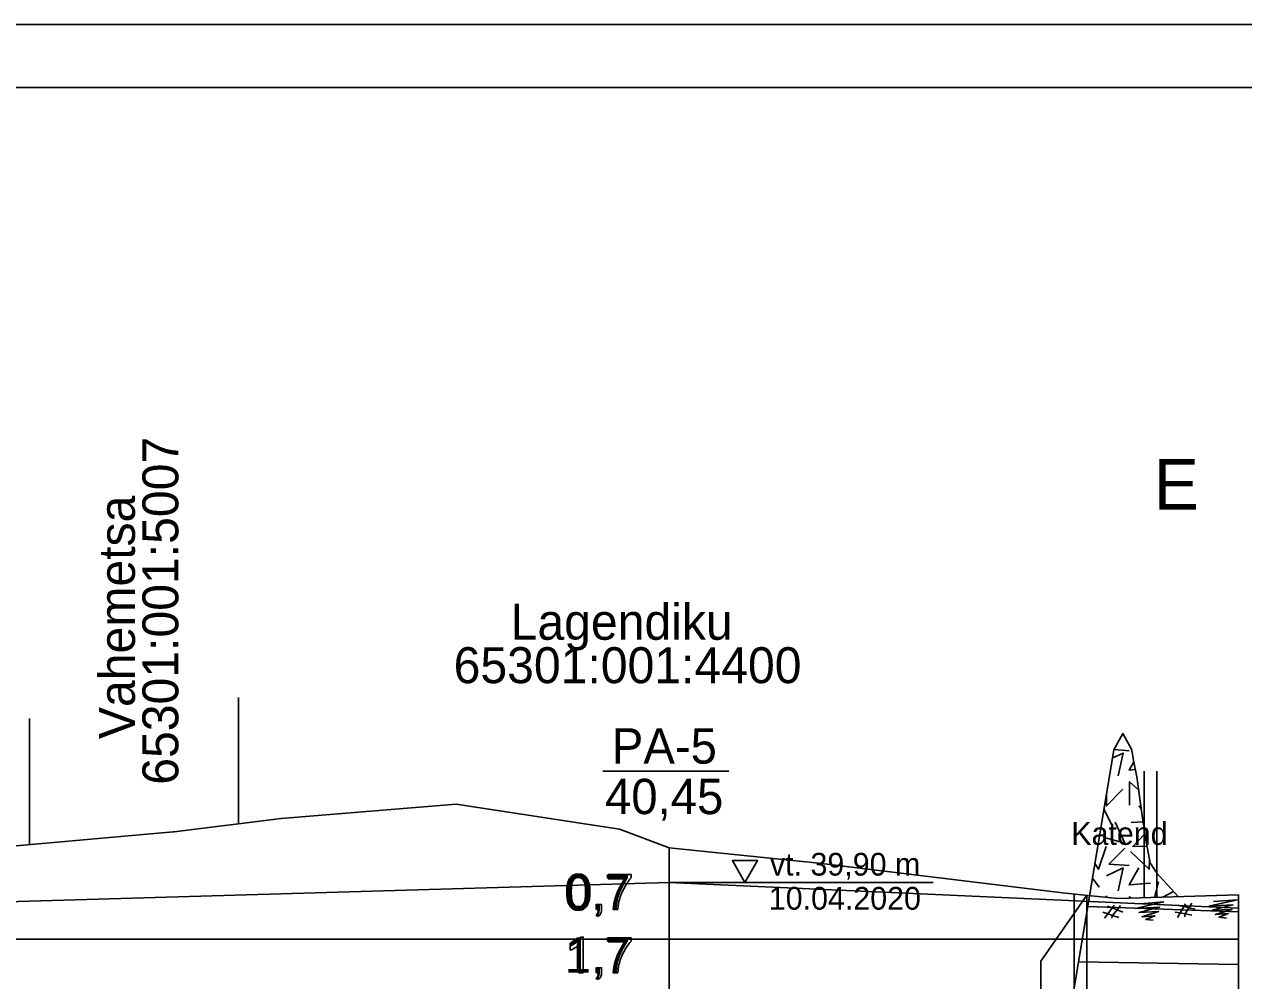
# Model space of a CAD drawing. Extents: x 544674 to 552202, y 6585829 to 6588119.
# Drawn here: x 551690.2 to 551883.4, y 6587789.3 to 6587940.8 of the extents above; entities that cross this region are included whole.
import ezdxf

# ---------------------------------------------------------------- set-up
doc = ezdxf.new("R2010")
doc.units = 0
for name, color, linetype in [('Default', 7, 'Continuous'), ('GEOLPUNKT', 7, 'Continuous'), ('HALJASTUS', 7, 'Continuous'), ('kataster', 7, 'Continuous'), ('Lõige', 7, 'Continuous'), ('MAAMUDEL', 7, 'Continuous'), ('ME', 7, 'Continuous'), ('PIIR', 7, 'Continuous'), ('Proovid', 7, 'Continuous'), ('RAJATIS', 7, 'Continuous'), ('TM', 7, 'Continuous'), ('Täide', 7, 'Continuous'), ('Veetase', 7, 'Continuous'), ('VORMISTUS', 7, 'Continuous')]:
    doc.layers.add(name, color=color, linetype=linetype)

msp = doc.modelspace()

# ---------------------------------------------------------------- linework, layer by layer
at = {"layer": 'Default'}
for points in [[(551858.69, 6587802.81), (551863.53, 6587802.31), (551882.59, 6587802.87)], [(551858.71, 6587801.05), (551882.59, 6587800.22)], [(551857.25, 6587792.3), (551882.59, 6587791.88)]]:
    msp.add_lwpolyline(points, dxfattribs=at)
at = {"layer": 'GEOLPUNKT'}
for p, q in [((551781.85, 6587822.47), (551801.85, 6587822.47)), ((551792.36, 6587810.36), (551792.36, 6587595.36))]:
    msp.add_line(p, q, dxfattribs=at)
at = {"layer": 'kataster'}
for p, q in [((551724.17, 6587814.15), (551724.17, 6587834.15)), ((551691.07, 6587810.83), (551691.07, 6587830.83)), ((551869.61, 6587802.49), (551869.61, 6587822.49))]:
    msp.add_line(p, q, dxfattribs=at)
at = {"layer": 'MAAMUDEL'}
for points in [[(551862.85, 6587825.86), (551864.26, 6587828.42), (551865.66, 6587825.86), (551865.69, 6587825.69), (551865.78, 6587825.16), (551865.83, 6587824.97), (551865.91, 6587824.44), (551866.48, 6587821.58), (551867.49, 6587814.29), (551867.61, 6587813.44), (551867.85, 6587811.84), (551868.59, 6587807.91), (551868.68, 6587807.82), (551869.43, 6587806.65), (551869.51, 6587806.55), (551869.55, 6587806.45), (551873.06, 6587802.59)], [(551853.37, 6587785.34), (551856.23, 6587786.22), (551862.85, 6587825.86)], [(551561.86, 6587804), (551583.34, 6587805.57), (551585.43, 6587805.79), (551589.22, 6587806), (551596.62, 6587805.95), (551640.46, 6587806.84), (551647.11, 6587806.78), (551650.76, 6587807.63), (551669.27, 6587808.89), (551671.63, 6587809.05), (551683.53, 6587810.15), (551713.83, 6587812.86), (551713.95, 6587812.86), (551730.93, 6587815), (551758.64, 6587817.24), (551784.52, 6587813.31), (551792.36, 6587810.36), (551816.09, 6587807.93), (551854.68, 6587803.22), (551858.69, 6587802.81)]]:
    msp.add_lwpolyline(points, dxfattribs=at)
at = {"layer": 'ME'}
msp.add_line((551856.56, 6587602.87), (551856.56, 6587803.03), dxfattribs=at)
at = {"layer": 'PIIR'}
for p in [(551858.56, 6587590.91), (551858.56, 6587600.91)]:
    msp.add_line(p, (551858.56, 6587802.82), dxfattribs=at)
at = {"layer": 'Proovid'}
for points in [[(551782.74, 6587805.43), (551782.74, 6587806.09), (551786.36, 6587806.09), (551786.36, 6587805.56)], [(551785.48, 6587805.43), (551782.74, 6587805.43)], [(551780.89, 6587800.56), (551780.89, 6587801.35), (551781.67, 6587801.35), (551781.67, 6587800.56)], [(551781.04, 6587799.46), (551780.84, 6587799.75)], [(551781.28, 6587800.56), (551780.89, 6587800.56)], [(551784.23, 6587800.56), (551783.52, 6587800.56)], [(551778.31, 6587796.19), (551778.76, 6587796.19), (551778.76, 6587790.56)], [(551782.74, 6587795.43), (551782.74, 6587796.09), (551786.36, 6587796.09), (551786.36, 6587795.56)], [(551785.48, 6587795.43), (551782.74, 6587795.43)], [(551776.69, 6587794.12), (551776.69, 6587794.78)], [(551778.76, 6587790.56), (551778.07, 6587790.56), (551778.07, 6587794.94)], [(551781.04, 6587789.46), (551780.84, 6587789.75)], [(551780.89, 6587790.56), (551780.89, 6587791.35), (551781.67, 6587791.35), (551781.67, 6587790.56)], [(551781.28, 6587790.56), (551780.89, 6587790.56)], [(551784.23, 6587790.56), (551783.52, 6587790.56)]]:
    msp.add_lwpolyline(points, dxfattribs=at)
for points in [[(551776.17, 6587803.33), (551776.17, 6587804.32), (551776.37, 6587804.93), (551776.58, 6587805.53), (551776.98, 6587805.86), (551777.38, 6587806.19), (551777.99, 6587806.19), (551778.44, 6587806.19), (551778.79, 6587806), (551779.13, 6587805.82), (551779.35, 6587805.48), (551779.57, 6587805.14), (551779.69, 6587804.65), (551779.82, 6587804.16), (551779.82, 6587803.33), (551779.82, 6587802.34), (551779.62, 6587801.74), (551779.41, 6587801.13), (551779.01, 6587800.8), (551778.61, 6587800.47), (551777.99, 6587800.47), (551777.19, 6587800.47), (551776.72, 6587801.05), (551776.17, 6587801.75), (551776.17, 6587803.33)], [(551776.88, 6587803.33), (551776.88, 6587801.95), (551777.2, 6587801.49), (551777.52, 6587801.03), (551777.99, 6587801.03), (551778.47, 6587801.03), (551778.79, 6587801.49), (551779.11, 6587801.95), (551779.11, 6587803.33), (551779.11, 6587804.71), (551778.79, 6587805.16), (551778.47, 6587805.62), (551777.99, 6587805.62), (551777.51, 6587805.62), (551777.23, 6587805.22), (551776.88, 6587804.71), (551776.88, 6587803.33)], [(551783.52, 6587800.56), (551783.53, 6587801.23), (551783.78, 6587802.16), (551784.03, 6587803.1), (551784.49, 6587803.97), (551784.96, 6587804.83), (551785.48, 6587805.43)], [(551786.36, 6587805.56), (551785.83, 6587804.99), (551785.3, 6587804.04), (551784.78, 6587803.1), (551784.49, 6587802.1), (551784.29, 6587801.4), (551784.23, 6587800.56)], [(551780.84, 6587799.75), (551781.06, 6587799.85), (551781.16, 6587800.03), (551781.27, 6587800.22), (551781.28, 6587800.56)], [(551781.67, 6587800.56), (551781.67, 6587800.13), (551781.52, 6587799.87), (551781.37, 6587799.6), (551781.04, 6587799.46)], [(551776.69, 6587794.78), (551777.27, 6587795.05), (551777.7, 6587795.44), (551778.13, 6587795.82), (551778.31, 6587796.19)], [(551783.52, 6587790.56), (551783.53, 6587791.23), (551783.78, 6587792.16), (551784.03, 6587793.1), (551784.49, 6587793.97), (551784.96, 6587794.83), (551785.48, 6587795.43)], [(551786.36, 6587795.56), (551785.83, 6587794.99), (551785.3, 6587794.04), (551784.78, 6587793.1), (551784.49, 6587792.1), (551784.29, 6587791.4), (551784.23, 6587790.56)], [(551778.07, 6587794.94), (551777.82, 6587794.71), (551777.42, 6587794.47), (551777.02, 6587794.23), (551776.69, 6587794.12)], [(551780.84, 6587789.75), (551781.06, 6587789.85), (551781.16, 6587790.03), (551781.27, 6587790.22), (551781.28, 6587790.56)], [(551781.67, 6587790.56), (551781.67, 6587790.13), (551781.52, 6587789.87), (551781.37, 6587789.6), (551781.04, 6587789.46)]]:
    msp.add_open_spline(points, degree=3, dxfattribs=at)
at = {"layer": 'RAJATIS'}
for p, q in [((551858.56, 6587802.82), (551851.24, 6587792.4)), ((551851.24, 6587792.4), (551851.24, 6587600.74))]:
    msp.add_line(p, q, dxfattribs=at)
at = {"layer": 'TM'}
for p, q in [((551867.61, 6587802.49), (551867.61, 6587822.49)), ((551869.61, 6587802.49), (551869.61, 6587822.49))]:
    msp.add_line(p, q, dxfattribs=at)
at = {"layer": 'Täide'}
for p, q in [((551864.34, 6587828.26), (551863.95, 6587827.86)), ((551862.87, 6587825.89), (551865.25, 6587825.71)), ((551866.81, 6587816.96), (551867.17, 6587816.58)), ((551861.28, 6587816.43), (551862.53, 6587813.93)), ((551867.47, 6587814.43), (551865.59, 6587814.33)), ((551859.46, 6587805.55), (551860.48, 6587804.13)), ((551869.89, 6587804.95), (551869.29, 6587802.48)), ((551870.6, 6587802.52), (551872.29, 6587803.43)), ((551861.64, 6587802.72), (551861.64, 6587802.5)), ((551858.71, 6587801.05), (551857.25, 6587792.3)), ((551882.59, 6587800.22), (551858.71, 6587801.05)), ((551882.59, 6587791.88), (551882.59, 6587800.22)), ((551857.25, 6587792.3), (551856.23, 6587786.22)), ((551882.59, 6587791.88), (551857.25, 6587792.3)), ((551857.25, 6587792.3), (551882.59, 6587791.88)), ((551882.59, 6587783.77), (551882.59, 6587791.88))]:
    msp.add_line(p, q, dxfattribs=at)
for points in [[(551862.64, 6587824.58), (551864.3, 6587825.35), (551863.5, 6587821.75)], [(551866, 6587823.98), (551865.25, 6587822.66), (551866.25, 6587822.75)], [(551865.31, 6587817.1), (551865.31, 6587820.79), (551866.77, 6587819.49)], [(551861.64, 6587818.62), (551861.64, 6587816.96), (551864.27, 6587819.64)], [(551861.15, 6587812.03), (551864.57, 6587811.05), (551863.04, 6587814.41)], [(551867.75, 6587812.55), (551865.84, 6587810.54), (551868.09, 6587810.58)], [(551859.84, 6587807.83), (551860.37, 6587806.95), (551861.63, 6587810.54)], [(551864.56, 6587810.26), (551862.04, 6587807.75), (551865.25, 6587807.51)], [(551865.48, 6587809.73), (551868.41, 6587806.93), (551868.49, 6587808.44)], [(551861.67, 6587805.92), (551864.3, 6587807.15), (551863.5, 6587803.54)], [(551866.78, 6587807.15), (551865.25, 6587804.46), (551868.61, 6587804.76)], [(551862.51, 6587799.2), (551862.54, 6587799.5), (551862.63, 6587799.62), (551861.85, 6587799.89), (551862.54, 6587800.81), (551861.76, 6587801.1)], [(551862.87, 6587801.24), (551862.54, 6587800.81), (551863.34, 6587800.5), (551864.27, 6587800.15)], [(551863.88, 6587801.19), (551863.34, 6587800.5), (551862.63, 6587799.62), (551863.62, 6587799.29)], [(551865.31, 6587802.36), (551865.31, 6587802.59), (551865.56, 6587802.37)], [(551867.01, 6587801.48), (551870.72, 6587801.78), (551866.25, 6587800.75), (551870.07, 6587800.96), (551866.79, 6587800.1), (551869.91, 6587800.24), (551867.29, 6587799.43), (551869.34, 6587799.56), (551867.89, 6587799.01), (551869.07, 6587798.87)], [(551874.08, 6587799.42), (551874.07, 6587799.73), (551874.14, 6587799.86), (551873.33, 6587800.02), (551873.9, 6587801.02), (551873.08, 6587801.2)], [(551874.17, 6587801.49), (551873.9, 6587801.02), (551874.73, 6587800.82), (551875.69, 6587800.6)], [(551875.18, 6587801.58), (551874.73, 6587800.82), (551874.14, 6587799.86), (551875.16, 6587799.66)], [(551878.63, 6587801.82), (551882.34, 6587802.12), (551877.88, 6587801.09), (551881.7, 6587801.3), (551878.41, 6587800.44), (551881.54, 6587800.58), (551878.91, 6587799.77), (551880.96, 6587799.91), (551879.51, 6587799.35), (551880.69, 6587799.21)], [(551882.59, 6587802.87), (551882.59, 6587591.47)], [(551861.1, 6587800.14), (551861.85, 6587799.89), (551861.34, 6587799.22)], [(551872.55, 6587800.17), (551873.33, 6587800.02), (551872.92, 6587799.29)]]:
    msp.add_lwpolyline(points, dxfattribs=at)
at = {"layer": 'Veetase'}
msp.add_line((551882.59, 6587795.86), (551032.87, 6587795.86), dxfattribs=at)
msp.add_lwpolyline([(551032.87, 6587805.45), (551105.76, 6587802.86), (551455.6, 6587800.86), (551455.6, 6587800.86), (551669.27, 6587801.28), (551792.36, 6587804.86), (551882.59, 6587800.78)], dxfattribs=at)
at = {"layer": 'VORMISTUS'}
msp.add_line((551792.36, 6587804.86), (551834.21, 6587804.86), dxfattribs=at)
msp.add_line((551792.36, 6587804.86), (551834.21, 6587804.86), dxfattribs=at)
msp.add_lwpolyline([(550902.09, 6587940.75), (552202.09, 6587940.75), (552202.09, 6587070.75), (550902.09, 6587070.75), (550902.09, 6587940.75)], dxfattribs=at)
for points in [[(550942.09, 6587080.75), (552192.09, 6587080.75), (552192.09, 6587930.75), (550942.09, 6587930.75)], [(551804.39, 6587808.31), (551806.38, 6587808.31), (551804.39, 6587804.86), (551802.4, 6587808.31)], [(551804.39, 6587808.31), (551806.38, 6587808.31), (551804.39, 6587804.86), (551802.4, 6587808.31)]]:
    msp.add_lwpolyline(points, close=True, dxfattribs=at)

# ---------------------------------------------------------------- texts
at = {"layer": 'GEOLPUNKT'}
for s, p in [('PA-5', (551783.3, 6587823.67)), ('40,45', (551782.22, 6587815.67))]:
    msp.add_text(s, height=5.6, dxfattribs=at).set_placement(p)
at = {"layer": 'HALJASTUS'}
msp.add_text('Katend', height=3.6, dxfattribs=at).set_placement((551856.08, 6587810.8))
at = {"layer": 'kataster'}
for s, p in [('65301:001:5007', (551714.63, 6587820.33)), ('Vahemetsa', (551707.75, 6587827.56))]:
    msp.add_text(s, height=5.7, rotation=90, dxfattribs=at).set_placement(p)
for s, p in [('Lagendiku', (551767.27, 6587843.29)), ('65301:001:4400', (551758.24, 6587836.41))]:
    msp.add_text(s, height=5.7, dxfattribs=at).set_placement(p)
at = {"layer": 'Lõige'}
msp.add_text('E', height=8, dxfattribs=at).set_placement((551869.17, 6587863.9))
at = {"layer": 'Proovid'}
for s, p in [('0,7', (551775.85, 6587800.56)), ('1,7', (551775.85, 6587790.56))]:
    msp.add_text(s, height=5.6, dxfattribs=at).set_placement(p)
at = {"layer": 'VORMISTUS'}
for s, p in [('vt. 39,90 m', (551808.35, 6587805.94)), ('10.04.2020', (551808.17, 6587800.54))]:
    msp.add_text(s, height=3.6, dxfattribs=at).set_placement(p)

doc.saveas('drawing.dxf')
